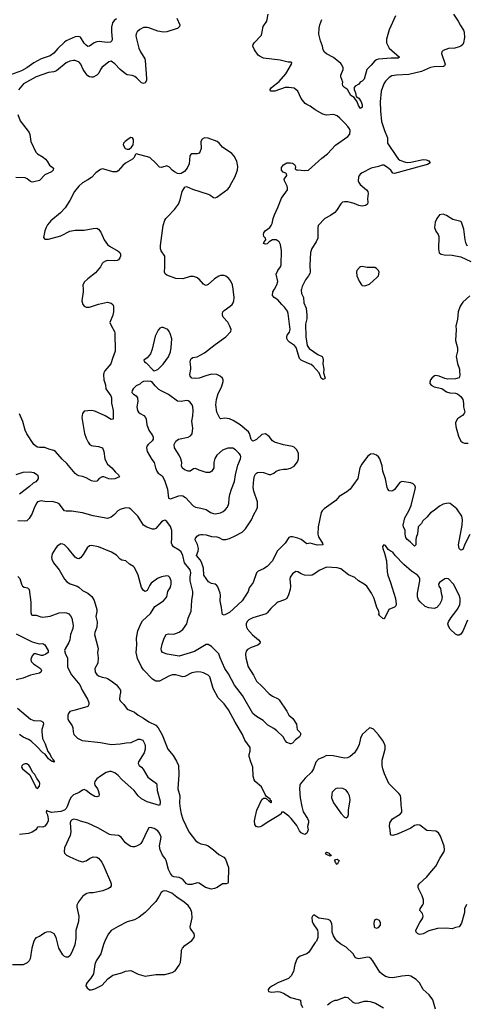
# Model space of a CAD drawing. Header units: inches. Extents: x 2134017 to 2292458, y 756222 to 916513.
# Tile 327 of 387: x 2241611 to 2246589, y 862026 to 873007. Entities that reach past the tile are written whole.
import ezdxf

# ---------------------------------------------------------------- set-up
doc = ezdxf.new("R2010")
doc.units = ezdxf.units.IN
doc.header["$MEASUREMENT"] = 0
doc.layers.add('C2846', color=7, linetype='Continuous')
doc.layers.add('C2847', color=7, linetype='Continuous')

msp = doc.modelspace()

# ---------------------------------------------------------------- linework, layer by layer
at = {"layer": 'C2846', "color": 5}
for points, elevation in [([(2242317, 870000), (2242318, 869970), (2242303, 869870), (2242313, 869830), (2242330, 869810), (2242350, 869801), (2242390, 869802), (2242490, 869834), (2242590, 869855), (2242630, 869846), (2242649, 869829), (2242655, 869810), (2242655, 869750), (2242648, 869712), (2242615, 869630), (2242633, 869590), (2242669, 869530), (2242673, 869513), (2242675, 869310), (2242644, 869230), (2242628, 869170), (2242558, 869090), (2242548, 869070), (2242545, 869050), (2242550, 868990), (2242567, 868933), (2242570, 868890), (2242628, 868810), (2242635, 868790), (2242633, 868730), (2242651, 868650), (2242651, 868550), (2242630, 868546), (2242564, 868590), (2242450, 868639), (2242410, 868650), (2242330, 868642), (2242310, 868615), (2242305, 868570), (2242332, 868390), (2242350, 868339), (2242375, 868295), (2242390, 868274), (2242410, 868259), (2242430, 868253), (2242490, 868248), (2242534, 868230), (2242550, 868192), (2242560, 868110), (2242575, 868075), (2242591, 868051), (2242638, 868010), (2242679, 867959), (2242711, 867930), (2242722, 867910), (2242673, 867887), (2242630, 867882), (2242605, 867885), (2242550, 867907), (2242530, 867910), (2242495, 867890), (2242470, 867861), (2242445, 867855), (2242410, 867863), (2242350, 867897), (2242310, 867912), (2242270, 867918), (2242249, 867930), (2242230, 867944), (2242138, 868058), (2242085, 868105), (2242010, 868190), (2241990, 868201), (2241936, 868216), (2241890, 868237), (2241830, 868235), (2241810, 868240), (2241790, 868250), (2241770, 868269), (2241689, 868389), (2241671, 868430), (2241646, 868526), (2241608, 868610)], 320), ([(2246630, 867265), (2246575, 867165), (2246550, 867097), (2246530, 867091), (2246509, 867110), (2246503, 867150), (2246544, 867370), (2246547, 867430), (2246540, 867470), (2246485, 867550), (2246410, 867611), (2246386, 867614), (2246330, 867602), (2246290, 867582), (2246230, 867532), (2246190, 867507), (2246150, 867457), (2246104, 867416), (2246090, 867389), (2246054, 867350), (2246046, 867274), (2246029, 867230), (2246025, 867205), (2246027, 867150), (2246010, 867136), (2245964, 867184), (2245931, 867211), (2245916, 867230), (2245906, 867270), (2245907, 867310), (2245890, 867350), (2245887, 867370), (2245904, 867450), (2245949, 867531), (2245976, 867590), (2246020, 867770), (2246022, 867790), (2246016, 867810), (2245998, 867830), (2245970, 867843), (2245870, 867858), (2245850, 867844), (2245790, 867767), (2245770, 867752), (2245750, 867748), (2245730, 867753), (2245715, 867770), (2245708, 867788), (2245687, 867887), (2245660, 867970), (2245651, 868031), (2245627, 868110), (2245612, 868132), (2245589, 868150), (2245550, 868165), (2245520, 868160), (2245486, 868134), (2245424, 868050), (2245404, 868010), (2245380, 867890), (2245330, 867824), (2245296, 867770), (2245259, 867741), (2245173, 867690), (2245136, 867644), (2245003, 867550), (2244982, 867530), (2244970, 867510), (2244938, 867350), (2244935, 867270), (2244941, 867241), (2244970, 867190), (2244988, 867170), (2244991, 867150), (2244926, 867146), (2244850, 867167), (2244810, 867161), (2244750, 867209), (2244710, 867226), (2244650, 867241), (2244630, 867238), (2244610, 867230), (2244570, 867169), (2244480, 867080), (2244429, 866971), (2244370, 866910), (2244330, 866881), (2244270, 866857), (2244250, 866836), (2244214, 866730), (2244170, 866670), (2244156, 866630), (2244090, 866525), (2243950, 866397), (2243890, 866364), (2243873, 866373), (2243867, 866390), (2243862, 866450), (2243844, 866524), (2243848, 866590), (2243845, 866610), (2243820, 866680), (2243810, 866697), (2243790, 866710), (2243750, 866718), (2243717, 866737), (2243663, 866810), (2243660, 866890), (2243638, 866958), (2243624, 866984), (2243583, 867030), (2243602, 867078), (2243605, 867110), (2243593, 867153), (2243565, 867205), (2243570, 867226), (2243591, 867249), (2243610, 867260), (2243630, 867266), (2243650, 867265), (2243690, 867260), (2243750, 867242), (2243810, 867238), (2243832, 867232), (2243870, 867211), (2243910, 867209), (2243950, 867221), (2244014, 867250), (2244090, 867292), (2244127, 867330), (2244196, 867430), (2244222, 867490), (2244253, 867547), (2244260, 867570), (2244260, 867630), (2244221, 867750), (2244215, 867790), (2244222, 867878), (2244230, 867917), (2244241, 867939), (2244250, 867950), (2244263, 867957), (2244290, 867961), (2244330, 867956), (2244390, 867934), (2244410, 867934), (2244443, 867950), (2244470, 867970), (2244510, 867986), (2244550, 867995), (2244590, 867994), (2244630, 868006), (2244670, 868029), (2244706, 868074), (2244719, 868110), (2244718, 868170), (2244699, 868210), (2244670, 868240), (2244650, 868248), (2244550, 868264), (2244450, 868295), (2244430, 868310), (2244390, 868359), (2244350, 868389), (2244310, 868381), (2244250, 868326), (2244230, 868312), (2244210, 868307), (2244190, 868323), (2244174, 868390), (2244160, 868410), (2244070, 868490), (2243990, 868538), (2243950, 868556), (2243899, 868561), (2243850, 868554), (2243841, 868561), (2243810, 868630), (2243797, 868710), (2243806, 868770), (2243824, 868836), (2243860, 868910), (2243879, 868970), (2243878, 868990), (2243870, 869010), (2243845, 869030), (2243809, 869050), (2243750, 869052), (2243684, 869036), (2243610, 869010), (2243570, 869006), (2243530, 869010), (2243510, 869030), (2243506, 869050), (2243520, 869110), (2243520, 869130), (2243510, 869190), (2243518, 869222), (2243525, 869230), (2243542, 869238), (2243590, 869247), (2243670, 869290), (2243790, 869386), (2243907, 869470), (2243965, 869530), (2243968, 869550), (2243954, 869590), (2243932, 869632), (2243879, 869690), (2243871, 869710), (2243871, 869730), (2243877, 869750), (2243890, 869764), (2243957, 869810), (2243978, 869830), (2243991, 869850), (2243998, 869870), (2244001, 869910), (2243989, 870000)], 320), ([(2244751, 870000), (2244749, 869990), (2244753, 869953), (2244774, 869910), (2244779, 869850), (2244803, 869790), (2244812, 869710), (2244813, 869670), (2244798, 869610), (2244801, 869470), (2244815, 869375), (2244838, 869338), (2244934, 869274), (2244981, 869250), (2244990, 869236), (2244994, 869210), (2244990, 869170), (2245002, 869110), (2244996, 869070), (2245016, 869010), (2245010, 869002), (2244990, 868994), (2244970, 869009), (2244948, 869070), (2244884, 869144), (2244861, 869161), (2244810, 869180), (2244750, 869210), (2244730, 869229), (2244692, 869352), (2244674, 869374), (2244620, 869410), (2244600, 869430), (2244590, 869450), (2244587, 869470), (2244591, 869489), (2244619, 869521), (2244626, 869550), (2244605, 869730), (2244595, 869755), (2244562, 869802), (2244532, 869830), (2244490, 869882), (2244446, 869910), (2244430, 869930), (2244434, 869970), (2244450, 870000)], 280), ([(2246630, 869927), (2246550, 869855), (2246520, 869810), (2246500, 869750), (2246490, 869668), (2246473, 869590), (2246478, 869550), (2246469, 869430), (2246492, 869348), (2246492, 869310), (2246478, 869250), (2246492, 869172), (2246513, 869110), (2246515, 869090), (2246516, 869044), (2246508, 869012), (2246470, 869000), (2246379, 868999), (2246350, 869004), (2246288, 869030), (2246250, 869037), (2246235, 869035), (2246204, 869010), (2246190, 868990), (2246183, 868963), (2246182, 868950), (2246197, 868930), (2246230, 868913), (2246315, 868895), (2246370, 868857), (2246406, 868846), (2246470, 868843), (2246490, 868835), (2246530, 868806), (2246550, 868771), (2246558, 868730), (2246557, 868690), (2246571, 868630), (2246566, 868614), (2246547, 868593), (2246490, 868556), (2246475, 868530), (2246470, 868510), (2246473, 868470), (2246482, 868430), (2246503, 868363), (2246528, 868308), (2246550, 868290), (2246570, 868285), (2246610, 868284)], 320), ([(2241570, 867936), (2241650, 867960), (2241723, 867963), (2241770, 867956), (2241810, 867931), (2241816, 867910), (2241815, 867890), (2241807, 867870), (2241790, 867853), (2241761, 867839), (2241720, 867800), (2241610, 867716)], 320), ([(2246602, 866310), (2246550, 866189), (2246530, 866154), (2246510, 866143), (2246490, 866143), (2246470, 866153), (2246410, 866209), (2246390, 866242), (2246385, 866270), (2246389, 866290), (2246419, 866341), (2246474, 866406), (2246498, 866442), (2246516, 866484), (2246522, 866510), (2246521, 866550), (2246511, 866590), (2246446, 866710), (2246390, 866770), (2246370, 866776), (2246350, 866772), (2246290, 866731), (2246281, 866710), (2246282, 866690), (2246303, 866663), (2246309, 866610), (2246320, 866570), (2246314, 866530), (2246290, 866483), (2246259, 866450), (2246230, 866441), (2246170, 866447), (2246130, 866461), (2246075, 866515), (2246058, 866538), (2246045, 866570), (2246045, 866610), (2246070, 866750), (2246071, 866770), (2246064, 866790), (2246046, 866810), (2245978, 866858), (2245891, 866931), (2245798, 867030), (2245770, 867069), (2245750, 867074), (2245719, 867099), (2245690, 867142), (2245670, 867149), (2245656, 867130), (2245657, 867110), (2245678, 867058), (2245701, 866970), (2245707, 866850), (2245715, 866810), (2245745, 866730), (2245800, 866550), (2245808, 866490), (2245802, 866470), (2245790, 866456), (2245725, 866430), (2245678, 866330), (2245670, 866324), (2245658, 866330), (2245623, 866363), (2245610, 866369), (2245618, 866382), (2245616, 866410), (2245591, 866451), (2245562, 866550), (2245532, 866612), (2245481, 866690), (2245452, 866712), (2245387, 866747), (2245345, 866785), (2245275, 866815), (2245190, 866881), (2245150, 866893), (2245030, 866900), (2244950, 866864), (2244910, 866833), (2244870, 866813), (2244850, 866809), (2244787, 866813), (2244750, 866827), (2244710, 866850), (2244690, 866854), (2244650, 866828), (2244624, 866790), (2244622, 866770), (2244630, 866690), (2244627, 866650), (2244608, 866592), (2244587, 866553), (2244563, 866537), (2244490, 866512), (2244477, 866503), (2244410, 866440), (2244370, 866390), (2244358, 866382), (2244210, 866336), (2244165, 866315), (2244145, 866295), (2244137, 866270), (2244137, 866250), (2244140, 866230), (2244150, 866210), (2244206, 866146), (2244274, 866090), (2244291, 866069), (2244287, 866050), (2244264, 866030), (2244190, 866004), (2244150, 865984), (2244135, 865965), (2244128, 865930), (2244133, 865890), (2244158, 865790), (2244217, 865697), (2244250, 865630), (2244314, 865570), (2244390, 865488), (2244430, 865461), (2244492, 865432), (2244502, 865422), (2244590, 865295), (2244610, 865250), (2244654, 865214), (2244696, 865150), (2244703, 865090), (2244737, 865057), (2244741, 865050), (2244741, 865030), (2244730, 865009), (2244685, 864975), (2244650, 864938), (2244634, 864930), (2244629, 864929), (2244590, 864946), (2244569, 864969), (2244549, 865010), (2244477, 865077), (2244442, 865102), (2244378, 865138), (2244326, 865190), (2244250, 865234), (2244209, 865269), (2244095, 865470), (2244004, 865584), (2243938, 865710), (2243896, 865770), (2243844, 865890), (2243830, 865934), (2243750, 866016), (2243710, 866038), (2243690, 866038), (2243558, 865962), (2243390, 865910), (2243255, 865930), (2243204, 865950), (2243190, 865969), (2243189, 865990), (2243199, 866041), (2243223, 866110), (2243244, 866150), (2243270, 866158), (2243330, 866155), (2243390, 866176), (2243430, 866205), (2243475, 866270), (2243487, 866333), (2243522, 866410), (2243529, 866530), (2243541, 866599), (2243539, 866630), (2243512, 866750), (2243511, 866790), (2243518, 866838), (2243511, 866870), (2243448, 866948), (2243430, 867031), (2243411, 867071), (2243390, 867092), (2243326, 867126), (2243310, 867150), (2243304, 867170), (2243308, 867230), (2243306, 867310), (2243290, 867354), (2243250, 867410), (2243230, 867424), (2243210, 867419), (2243190, 867407), (2243130, 867332), (2243110, 867323), (2243090, 867324), (2243028, 867348), (2242989, 867369), (2242955, 867430), (2242926, 867470), (2242870, 867530), (2242850, 867548), (2242830, 867559), (2242790, 867561), (2242730, 867545), (2242704, 867530), (2242667, 867490), (2242630, 867459), (2242590, 867445), (2242570, 867447), (2242430, 867474), (2242310, 867507), (2242190, 867527), (2242130, 867525), (2242110, 867530), (2242050, 867607), (2242030, 867620), (2241973, 867633), (2241910, 867631), (2241850, 867639), (2241811, 867630), (2241802, 867618), (2241775, 867570), (2241750, 867501), (2241717, 867443), (2241690, 867418), (2241667, 867413), (2241590, 867418)], 340), ([(2246590, 863139), (2246570, 863090), (2246568, 863050), (2246536, 862930), (2246510, 862889), (2246470, 862884), (2246430, 862869), (2246370, 862876), (2246270, 862872), (2246170, 862844), (2246110, 862813), (2246070, 862803), (2246050, 862812), (2246030, 862829), (2246027, 862850), (2246030, 862861), (2246070, 862939), (2246095, 862970), (2246104, 862990), (2246107, 863010), (2246100, 863040), (2246070, 863070), (2246075, 863090), (2246106, 863134), (2246111, 863150), (2246111, 863190), (2246096, 863236), (2246060, 863310), (2246052, 863330), (2246053, 863350), (2246065, 863370), (2246151, 863449), (2246182, 863490), (2246250, 863565), (2246293, 863650), (2246341, 863730), (2246347, 863750), (2246341, 863790), (2246301, 863901), (2246278, 863938), (2246250, 863955), (2246150, 863965), (2246070, 864024), (2246050, 864029), (2246010, 864019), (2245971, 863990), (2245830, 863927), (2245770, 863909), (2245753, 863913), (2245743, 863923), (2245742, 863970), (2245732, 864010), (2245737, 864050), (2245766, 864094), (2245853, 864147), (2245870, 864170), (2245872, 864190), (2245863, 864250), (2245861, 864330), (2245854, 864354), (2245837, 864377), (2245725, 864490), (2245677, 864597), (2245659, 864650), (2245653, 864690), (2245653, 864750), (2245686, 864870), (2245685, 864910), (2245679, 864930), (2245656, 864970), (2245609, 865030), (2245553, 865093), (2245530, 865106), (2245510, 865109), (2245430, 865035), (2245410, 864995), (2245395, 864925), (2245381, 864890), (2245343, 864830), (2245295, 864790), (2245266, 864774), (2245230, 864770), (2245105, 864795), (2245030, 864799), (2244990, 864778), (2244940, 864760), (2244913, 864727), (2244885, 864650), (2244865, 864615), (2244794, 864546), (2244738, 864482), (2244732, 864470), (2244729, 864430), (2244739, 864330), (2244757, 864230), (2244772, 864172), (2244818, 864098), (2244829, 864070), (2244829, 864050), (2244819, 864010), (2244826, 863970), (2244810, 863933), (2244790, 863921), (2244770, 863925), (2244750, 863938), (2244730, 863961), (2244700, 864020), (2244638, 864098), (2244610, 864125), (2244550, 864169), (2244530, 864169), (2244524, 864150), (2244500, 864130), (2244370, 864054), (2244310, 864014), (2244290, 864004), (2244270, 864003), (2244245, 864010), (2244231, 864031), (2244230, 864070), (2244234, 864110), (2244256, 864190), (2244310, 864308), (2244330, 864323), (2244350, 864323), (2244360, 864320), (2244390, 864291), (2244404, 864284), (2244410, 864271), (2244419, 864281), (2244417, 864290), (2244404, 864304), (2244405, 864310), (2244363, 864343), (2244346, 864366), (2244306, 864450), (2244237, 864510), (2244224, 864530), (2244213, 864570), (2244210, 864670), (2244186, 864730), (2244170, 864790), (2244170, 864810), (2244181, 864850), (2244179, 864890), (2244120, 864970), (2244096, 865036), (2244011, 865171), (2243940, 865310), (2243890, 865376), (2243823, 865443), (2243769, 865549), (2243730, 865678), (2243710, 865698), (2243661, 865721), (2243630, 865731), (2243590, 865735), (2243530, 865721), (2243450, 865680), (2243430, 865679), (2243350, 865701), (2243310, 865699), (2243273, 865687), (2243170, 865630), (2243130, 865628), (2243091, 865651), (2242990, 865755), (2242969, 865789), (2242923, 865883), (2242908, 865950), (2242915, 866035), (2242912, 866110), (2242928, 866190), (2242960, 866270), (2242979, 866301), (2243070, 866385), (2243117, 866463), (2243214, 866526), (2243250, 866570), (2243262, 866630), (2243290, 866677), (2243300, 866710), (2243298, 866750), (2243285, 866785), (2243270, 866801), (2243250, 866803), (2243190, 866792), (2243146, 866774), (2243078, 866722), (2243060, 866700), (2243030, 866639), (2243010, 866629), (2242990, 866641), (2242970, 866674), (2242932, 866812), (2242890, 866899), (2242879, 866910), (2242835, 866935), (2242795, 866970), (2242750, 866978), (2242730, 866989), (2242690, 867033), (2242635, 867070), (2242491, 867129), (2242410, 867144), (2242390, 867140), (2242362, 867118), (2242319, 867041), (2242290, 867005), (2242270, 866993), (2242250, 866997), (2242230, 867013), (2242152, 867110), (2242110, 867149), (2242090, 867159), (2242070, 867161), (2242030, 867135), (2242008, 867110), (2241973, 867050), (2241965, 867010), (2241968, 866990), (2241988, 866948), (2242051, 866870), (2242110, 866766), (2242136, 866736), (2242174, 866714), (2242250, 866690), (2242270, 866678), (2242310, 866642), (2242370, 866610), (2242413, 866573), (2242439, 866530), (2242470, 866430), (2242472, 866408), (2242459, 866350), (2242476, 866290), (2242470, 866230), (2242447, 866173), (2242444, 866150), (2242482, 866010), (2242484, 865990), (2242478, 865950), (2242485, 865890), (2242482, 865830), (2242450, 865770), (2242451, 865730), (2242470, 865705), (2242491, 865690), (2242530, 865673), (2242570, 865668), (2242590, 865659), (2242630, 865635), (2242691, 865590), (2242734, 865530), (2242736, 865504), (2242727, 865470), (2242725, 865430), (2242731, 865411), (2242770, 865371), (2242810, 865319), (2242890, 865285), (2242931, 865250), (2242990, 865218), (2243050, 865177), (2243130, 865139), (2243156, 865110), (2243199, 865030), (2243261, 864870), (2243322, 864801), (2243359, 864739), (2243382, 864690), (2243386, 864590), (2243373, 864430), (2243394, 864350), (2243392, 864270), (2243398, 864210), (2243410, 864150), (2243430, 864090), (2243497, 863950), (2243570, 863853), (2243600, 863830), (2243630, 863815), (2243685, 863805), (2243713, 863793), (2243771, 863750), (2243830, 863696), (2243886, 863666), (2243906, 863646), (2243938, 863550), (2243936, 863384), (2243930, 863375), (2243914, 863370), (2243870, 863369), (2243812, 863328), (2243783, 863317), (2243750, 863311), (2243683, 863330), (2243610, 863378), (2243590, 863382), (2243530, 863360), (2243490, 863363), (2243470, 863371), (2243433, 863413), (2243410, 863430), (2243390, 863438), (2243330, 863446), (2243315, 863455), (2243290, 863484), (2243268, 863528), (2243245, 863630), (2243233, 863653), (2243201, 863690), (2243175, 863750), (2243170, 863790), (2243188, 863888), (2243182, 863910), (2243170, 863935), (2243150, 863960), (2243110, 863985), (2243070, 863998), (2243050, 863994), (2243030, 863962), (2242979, 863850), (2242960, 863820), (2242950, 863809), (2242912, 863788), (2242890, 863782), (2242870, 863782), (2242850, 863787), (2242807, 863810), (2242786, 863830), (2242742, 863890), (2242713, 863910), (2242630, 863915), (2242610, 863921), (2242491, 863991), (2242370, 864044), (2242288, 864068), (2242250, 864084), (2242210, 864089), (2242190, 864080), (2242182, 864070), (2242175, 864050), (2242182, 863950), (2242174, 863910), (2242110, 863770), (2242105, 863730), (2242111, 863710), (2242131, 863690), (2242171, 863670), (2242270, 863625), (2242310, 863615), (2242350, 863625), (2242390, 863653), (2242430, 863671), (2242470, 863667), (2242490, 863656), (2242525, 863610), (2242554, 863554), (2242624, 863390), (2242631, 863370), (2242630, 863348), (2242618, 863330), (2242602, 863318), (2242538, 863290), (2242430, 863270), (2242390, 863270), (2242360, 863260), (2242330, 863244), (2242310, 863227), (2242265, 863170), (2242249, 863130), (2242249, 863110), (2242269, 863010), (2242268, 862950), (2242238, 862850), (2242236, 862764), (2242225, 862690), (2242193, 862607), (2242170, 862566), (2242150, 862552), (2242130, 862550), (2242110, 862560), (2242090, 862577), (2242046, 862650), (2242017, 862770), (2241996, 862810), (2241970, 862828), (2241950, 862834), (2241910, 862830), (2241890, 862822), (2241830, 862781), (2241792, 862768), (2241783, 862757), (2241770, 862730), (2241747, 862650), (2241729, 862531), (2241717, 862510), (2241693, 862487), (2241650, 862465), (2241530, 862464)], 360), ([(2241590, 866796), (2241614, 866774), (2241632, 866712), (2241643, 866690), (2241659, 866679), (2241698, 866670), (2241717, 866650), (2241733, 866510), (2241734, 866394), (2241742, 866370), (2241750, 866366), (2241793, 866367), (2241848, 866348), (2241870, 866345), (2241950, 866355), (2242050, 866390), (2242110, 866395), (2242132, 866392), (2242159, 866379), (2242178, 866358), (2242191, 866331), (2242207, 866250), (2242204, 866216), (2242177, 866150), (2242168, 866092), (2242158, 866062), (2242116, 865990), (2242110, 865970), (2242121, 865930), (2242143, 865890), (2242144, 865790), (2242150, 865769), (2242190, 865699), (2242280, 865590), (2242308, 865528), (2242366, 865430), (2242381, 865390), (2242382, 865370), (2242370, 865347), (2242230, 865305), (2242170, 865293), (2242156, 865270), (2242149, 865250), (2242147, 865210), (2242153, 865190), (2242196, 865130), (2242202, 865110), (2242205, 865065), (2242216, 865036), (2242254, 864994), (2242308, 864968), (2242510, 864947), (2242630, 864922), (2242731, 864929), (2242797, 864943), (2242854, 864946), (2242930, 864984), (2242950, 864984), (2242982, 864970), (2243007, 864927), (2243011, 864910), (2243011, 864870), (2242997, 864830), (2242936, 864730), (2242930, 864710), (2242941, 864690), (2242969, 864669), (2242987, 864647), (2243040, 864560), (2243135, 864490), (2243141, 864470), (2243144, 864410), (2243176, 864290), (2243178, 864270), (2243170, 864241), (2243030, 864285), (2242970, 864316), (2242931, 864350), (2242888, 864410), (2242750, 864532), (2242710, 864578), (2242670, 864606), (2242630, 864621), (2242610, 864622), (2242574, 864610), (2242510, 864570), (2242470, 864539), (2242447, 864510), (2242443, 864490), (2242449, 864470), (2242479, 864430), (2242486, 864410), (2242497, 864370), (2242494, 864346), (2242470, 864338), (2242450, 864345), (2242405, 864370), (2242351, 864411), (2242330, 864420), (2242310, 864413), (2242272, 864388), (2242228, 864370), (2242210, 864360), (2242185, 864335), (2242170, 864308), (2242141, 864230), (2242129, 864210), (2242110, 864190), (2242070, 864176), (2241966, 864166), (2241919, 864179), (2241910, 864188), (2241904, 864170), (2241919, 864139), (2241929, 864090), (2241927, 864070), (2241916, 864044), (2241890, 864012), (2241870, 864001), (2241830, 864005), (2241810, 864001), (2241789, 863971), (2241750, 863944), (2241710, 863932), (2241610, 863919)], 340), ([(2241570, 866159), (2241750, 866069), (2241827, 866047), (2241870, 866049), (2241890, 866033), (2241928, 865970), (2241928, 865950), (2241902, 865930), (2241870, 865917), (2241850, 865917), (2241790, 865934), (2241770, 865933), (2241750, 865911), (2241734, 865874), (2241738, 865850), (2241763, 865823), (2241841, 865770), (2241853, 865750), (2241847, 865730), (2241830, 865718), (2241730, 865698), (2241650, 865664), (2241570, 865643)], 320), ([(2241585, 865330), (2241730, 865204), (2241769, 865189), (2241848, 865188), (2241873, 865173), (2241876, 865150), (2241858, 865090), (2241857, 865070), (2241866, 864990), (2241894, 864930), (2241925, 864845), (2241950, 864810), (2241963, 864783), (2241991, 864750), (2241994, 864730), (2241990, 864726), (2241976, 864736), (2241970, 864735), (2241950, 864747), (2241930, 864765), (2241894, 864814), (2241870, 864831), (2241802, 864902), (2241739, 864959), (2241710, 864979), (2241650, 865005), (2241610, 865034)], 320), ([(2246244, 861970), (2246215, 862075), (2246174, 862130), (2246110, 862190), (2246066, 862266), (2246030, 862303), (2245970, 862338), (2245945, 862345), (2245870, 862339), (2245770, 862321), (2245730, 862326), (2245690, 862337), (2245650, 862360), (2245624, 862384), (2245549, 862509), (2245530, 862534), (2245510, 862549), (2245488, 862552), (2245390, 862533), (2245361, 862541), (2245350, 862549), (2245327, 862587), (2245250, 862664), (2245190, 862697), (2245149, 862730), (2245132, 862752), (2245109, 862790), (2245093, 862830), (2245095, 862890), (2245090, 862926), (2245070, 862959), (2245050, 862972), (2244945, 862985), (2244890, 863024), (2244876, 863010), (2244868, 862992), (2244871, 862950), (2244883, 862923), (2244931, 862851), (2244936, 862830), (2244936, 862770), (2244918, 862730), (2244904, 862716), (2244834, 862606), (2244810, 862589), (2244737, 862563), (2244704, 862536), (2244691, 862510), (2244679, 862470), (2244664, 862390), (2244638, 862342), (2244606, 862314), (2244490, 862265), (2244430, 862232), (2244396, 862210), (2244381, 862190), (2244382, 862182), (2244385, 862170), (2244420, 862160), (2244490, 862167), (2244510, 862164), (2244550, 862149), (2244630, 862102), (2244730, 862077), (2244741, 862070), (2244744, 862030), (2244764, 861990)], 380), ([(2245042, 862018), (2245075, 862045), (2245100, 862060), (2245129, 862071), (2245150, 862071), (2245230, 862104), (2245250, 862107), (2245270, 862101), (2245326, 862050), (2245350, 862040), (2245390, 862042), (2245450, 862060), (2245490, 862062), (2245518, 862058), (2245578, 862038), (2245666, 861986)], 380)]:
    msp.add_lwpolyline(points, dxfattribs=dict(at, elevation=elevation))
for points, elevation in [([(2243190, 869573), (2243174, 869566), (2243155, 869545), (2243121, 869479), (2243088, 869332), (2243070, 869282), (2243030, 869234), (2242994, 869210), (2243002, 869190), (2243019, 869179), (2243098, 869098), (2243110, 869091), (2243150, 869107), (2243210, 869165), (2243270, 869247), (2243290, 869302), (2243299, 869350), (2243307, 869447), (2243288, 869508), (2243278, 869530), (2243261, 869550), (2243210, 869573)], 340), ([(2243030, 868977), (2242990, 868970), (2242970, 868959), (2242950, 868941), (2242910, 868922), (2242874, 868890), (2242863, 868870), (2242861, 868850), (2242881, 868830), (2242910, 868810), (2242924, 868790), (2242929, 868750), (2242918, 868690), (2242924, 868650), (2242934, 868630), (2242954, 868614), (2242994, 868594), (2243012, 868572), (2243022, 868550), (2243029, 868490), (2243041, 868450), (2243049, 868429), (2243090, 868370), (2243098, 868350), (2243098, 868330), (2243088, 868310), (2243042, 868270), (2243028, 868250), (2243023, 868230), (2243032, 868192), (2243082, 868102), (2243111, 868070), (2243123, 868010), (2243141, 867970), (2243156, 867950), (2243198, 867918), (2243226, 867870), (2243258, 867770), (2243270, 867672), (2243290, 867664), (2243383, 867697), (2243410, 867700), (2243430, 867697), (2243458, 867678), (2243544, 867584), (2243570, 867570), (2243630, 867560), (2243690, 867544), (2243737, 867510), (2243770, 867498), (2243790, 867496), (2243850, 867508), (2243878, 867522), (2243900, 867540), (2243926, 867570), (2243943, 867610), (2243946, 867670), (2243955, 867710), (2243971, 867770), (2244005, 867855), (2244015, 867930), (2244041, 868039), (2244071, 868110), (2244075, 868130), (2244071, 868150), (2244059, 868170), (2244018, 868210), (2243987, 868227), (2243930, 868228), (2243870, 868207), (2243810, 868150), (2243787, 868113), (2243776, 868070), (2243775, 868010), (2243754, 867970), (2243730, 867956), (2243690, 867958), (2243610, 867981), (2243570, 868001), (2243550, 867999), (2243510, 867970), (2243490, 867970), (2243448, 867988), (2243421, 868010), (2243416, 868030), (2243417, 868070), (2243407, 868110), (2243390, 868150), (2243338, 868230), (2243333, 868270), (2243350, 868306), (2243382, 868330), (2243490, 868350), (2243515, 868365), (2243533, 868387), (2243540, 868450), (2243528, 868530), (2243541, 868590), (2243545, 868650), (2243542, 868690), (2243532, 868712), (2243506, 868746), (2243490, 868756), (2243470, 868760), (2243410, 868747), (2243370, 868753), (2243270, 868827), (2243187, 868867), (2243163, 868883), (2243122, 868922), (2243090, 868962), (2243072, 868972)], 340), ([(2241670, 864708), (2241650, 864701), (2241634, 864686), (2241632, 864670), (2241641, 864650), (2241723, 864583), (2241790, 864447), (2241810, 864431), (2241830, 864458), (2241834, 864490), (2241829, 864510), (2241803, 864543), (2241778, 864590), (2241754, 864614), (2241728, 864670), (2241712, 864692), (2241690, 864707)], 340), ([(2245150, 864435), (2245130, 864427), (2245095, 864390), (2245089, 864370), (2245087, 864327), (2245110, 864271), (2245190, 864158), (2245230, 864111), (2245250, 864107), (2245270, 864122), (2245276, 864144), (2245277, 864190), (2245293, 864307), (2245287, 864350), (2245270, 864389), (2245250, 864413), (2245212, 864432)], 380), ([(2245070, 863678), (2245030, 863695), (2245021, 863710), (2245024, 863716), (2245030, 863721), (2245061, 863710), (2245063, 863703), (2245082, 863690), (2245080, 863680)], 360), ([(2245150, 863586), (2245130, 863608), (2245122, 863630), (2245130, 863642), (2245150, 863645), (2245171, 863630)], 360), ([(2243230, 863290), (2243210, 863287), (2243188, 863272), (2243167, 863230), (2243130, 863173), (2243009, 863051), (2242944, 862996), (2242890, 862966), (2242810, 862945), (2242710, 862895), (2242632, 862848), (2242600, 862810), (2242568, 862750), (2242546, 862694), (2242514, 862590), (2242465, 862510), (2242450, 862470), (2242433, 862367), (2242402, 862318), (2242361, 862270), (2242351, 862250), (2242347, 862230), (2242361, 862210), (2242390, 862187), (2242410, 862186), (2242450, 862198), (2242530, 862238), (2242595, 862310), (2242650, 862351), (2242750, 862376), (2242790, 862394), (2242850, 862401), (2242930, 862361), (2243010, 862339), (2243130, 862357), (2243230, 862357), (2243310, 862382), (2243342, 862398), (2243390, 862461), (2243402, 862490), (2243412, 862570), (2243413, 862610), (2243416, 862630), (2243427, 862653), (2243450, 862681), (2243530, 862736), (2243554, 862770), (2243561, 862790), (2243556, 862816), (2243528, 862848), (2243515, 862870), (2243512, 862890), (2243534, 862990), (2243530, 863050), (2243516, 863090), (2243489, 863129), (2243445, 863165), (2243361, 863221), (2243306, 863266), (2243250, 863286)], 380), ([(2245590, 862975), (2245571, 862969), (2245563, 862950), (2245557, 862930), (2245564, 862890), (2245570, 862883), (2245590, 862875), (2245610, 862881), (2245632, 862908), (2245634, 862934), (2245621, 862961)], 380)]:
    msp.add_lwpolyline(points, close=True, dxfattribs=dict(at, elevation=elevation))
at = {"layer": 'C2847', "color": 5}
for points, elevation in [([(2242690, 873018), (2242662, 872998), (2242645, 872970), (2242635, 872925), (2242633, 872870), (2242643, 872790), (2242638, 872770), (2242622, 872758), (2242587, 872753), (2242497, 872763), (2242470, 872761), (2242439, 872750), (2242390, 872710), (2242370, 872707), (2242350, 872721), (2242330, 872744), (2242290, 872811), (2242270, 872821), (2242230, 872815), (2242130, 872770), (2242110, 872757), (2242034, 872686), (2241990, 872634), (2241950, 872603), (2241850, 872571), (2241770, 872524), (2241691, 872470), (2241630, 872438), (2241510, 872391)], 260), ([(2243364, 873024), (2243395, 872950), (2243393, 872930), (2243371, 872910), (2243356, 872904), (2243250, 872873), (2243212, 872868), (2243150, 872880), (2243050, 872916), (2243030, 872919), (2242990, 872918), (2242950, 872899), (2242920, 872870), (2242909, 872850), (2242905, 872830), (2242909, 872809), (2242940, 872690), (2242956, 872650), (2243004, 872570), (2243009, 872550), (2243025, 872350), (2243025, 872330), (2243010, 872303), (2242990, 872296), (2242970, 872303), (2242916, 872356), (2242893, 872373), (2242863, 872383), (2242810, 872393), (2242790, 872402), (2242730, 872450), (2242670, 872516), (2242630, 872543), (2242603, 872537), (2242528, 872472), (2242512, 872450), (2242494, 872410), (2242471, 872389), (2242430, 872367), (2242410, 872365), (2242390, 872370), (2242370, 872380), (2242350, 872402), (2242319, 872450), (2242291, 872511), (2242272, 872532), (2242230, 872553), (2242210, 872553), (2242170, 872545), (2242130, 872527), (2242022, 872438), (2241990, 872426), (2241930, 872418), (2241793, 872370), (2241652, 872290), (2241596, 872224)], 280), ([(2244450, 870000), (2244477, 870050), (2244488, 870088), (2244471, 870170), (2244490, 870210), (2244519, 870250), (2244527, 870273), (2244529, 870429), (2244518, 870498), (2244502, 870530), (2244470, 870550), (2244450, 870553), (2244427, 870550), (2244392, 870528), (2244370, 870508), (2244350, 870505), (2244329, 870510), (2244335, 870530), (2244353, 870550), (2244352, 870570), (2244333, 870590), (2244327, 870610), (2244332, 870630), (2244347, 870653), (2244398, 870690), (2244415, 870710), (2244426, 870734), (2244436, 870790), (2244450, 870830), (2244490, 870914), (2244530, 871018), (2244595, 871110), (2244596, 871130), (2244592, 871150), (2244561, 871210), (2244560, 871230), (2244587, 871270), (2244586, 871286), (2244576, 871296), (2244547, 871307), (2244528, 871330), (2244530, 871359), (2244550, 871388), (2244590, 871409), (2244630, 871410), (2244650, 871405), (2244674, 871390), (2244685, 871370), (2244683, 871343), (2244691, 871331), (2244707, 871333), (2244790, 871324), (2244830, 871330), (2244978, 871462), (2245042, 871510), (2245130, 871606), (2245270, 871704), (2245290, 871730), (2245293, 871770), (2245286, 871790), (2245270, 871815), (2245240, 871850), (2245180, 871910), (2245150, 871933), (2245110, 871950), (2245030, 871942), (2244990, 871952), (2244903, 872003), (2244850, 872044), (2244810, 872060), (2244792, 872072), (2244748, 872128), (2244711, 872211), (2244670, 872242), (2244610, 872252), (2244570, 872250), (2244454, 872210), (2244406, 872210), (2244404, 872230), (2244417, 872250), (2244502, 872318), (2244578, 872402), (2244642, 872510), (2244646, 872530), (2244635, 872535), (2244605, 872535), (2244514, 872554), (2244330, 872578), (2244290, 872596), (2244270, 872611), (2244229, 872670), (2244211, 872710), (2244214, 872730), (2244226, 872750), (2244305, 872835), (2244315, 872870), (2244323, 872930), (2244366, 872990), (2244382, 873070)], 280), ([(2246445, 873070), (2246500, 872990), (2246523, 872943), (2246557, 872890), (2246567, 872867), (2246570, 872810), (2246559, 872750), (2246550, 872730), (2246530, 872712), (2246510, 872704), (2246462, 872690), (2246390, 872684), (2246330, 872663), (2246317, 872650), (2246313, 872630), (2246352, 872510), (2246346, 872494), (2246335, 872485), (2246230, 872481), (2246190, 872475), (2246090, 872430), (2245950, 872394), (2245810, 872389), (2245760, 872380), (2245730, 872363), (2245690, 872321), (2245670, 872290), (2245639, 872210), (2245628, 872090), (2245631, 871990), (2245644, 871870), (2245677, 871770), (2245710, 871690), (2245711, 871630), (2245810, 871480), (2245830, 871455), (2245850, 871440), (2245910, 871419), (2245930, 871415), (2245970, 871419), (2246110, 871446), (2246143, 871443), (2246170, 871433), (2246186, 871410), (2246155, 871390), (2246085, 871375), (2245790, 871291), (2245770, 871297), (2245748, 871330), (2245710, 871360), (2245670, 871383), (2245650, 871386), (2245610, 871371), (2245530, 871351), (2245430, 871300), (2245410, 871287), (2245396, 871270), (2245387, 871250), (2245385, 871210), (2245390, 871190), (2245407, 871167), (2245477, 871110), (2245492, 871090), (2245495, 871070), (2245486, 871010), (2245490, 870970), (2245488, 870950), (2245466, 870934), (2245430, 870928), (2245390, 870935), (2245338, 870958), (2245270, 870974), (2245230, 870976), (2245210, 870970), (2245190, 870955), (2245142, 870878), (2245123, 870857), (2245076, 870824), (2245011, 870789), (2244938, 870710), (2244934, 870686), (2244933, 870570), (2244914, 870530), (2244866, 870454), (2244854, 870410), (2244845, 870270), (2244848, 870192), (2244844, 870176), (2244831, 870149), (2244796, 870104), (2244758, 870030), (2244751, 870000)], 280), ([(2245800, 873050), (2245730, 872894), (2245698, 872790), (2245701, 872750), (2245730, 872690), (2245846, 872590), (2245830, 872577), (2245750, 872577), (2245610, 872565), (2245590, 872559), (2245570, 872547), (2245530, 872500), (2245494, 872466), (2245482, 872450), (2245450, 872345), (2245430, 872323), (2245405, 872310), (2245390, 872289), (2245350, 872264), (2245340, 872250), (2245338, 872230), (2245355, 872190), (2245361, 872150), (2245392, 872132), (2245418, 872090), (2245430, 872058), (2245428, 872032), (2245410, 872017), (2245387, 872050), (2245372, 872092), (2245339, 872139), (2245302, 872162), (2245264, 872230), (2245230, 872249), (2245213, 872270), (2245210, 872290), (2245212, 872310), (2245192, 872370), (2245190, 872390), (2245215, 872450), (2245215, 872470), (2245202, 872502), (2245190, 872519), (2245110, 872586), (2245030, 872626), (2245010, 872645), (2244995, 872670), (2244988, 872710), (2244964, 872770), (2244947, 872847), (2244948, 872912), (2244957, 872950), (2244980, 873010)], 260), ([(2241590, 871950), (2241617, 871877), (2241717, 871750), (2241725, 871725), (2241735, 871650), (2241789, 871529), (2241809, 871509), (2241872, 871472), (2241899, 871450), (2241918, 871430), (2241944, 871384), (2241987, 871350), (2241983, 871330), (2241964, 871310), (2241890, 871276), (2241830, 871215), (2241770, 871197), (2241750, 871196), (2241730, 871202), (2241693, 871233), (2241670, 871242), (2241566, 871246)], 280), ([(2243989, 870000), (2243982, 870050), (2243965, 870090), (2243942, 870122), (2243910, 870146), (2243890, 870153), (2243850, 870154), (2243830, 870148), (2243783, 870117), (2243710, 870054), (2243690, 870042), (2243670, 870049), (2243659, 870059), (2243610, 870112), (2243583, 870130), (2243550, 870143), (2243510, 870142), (2243430, 870118), (2243350, 870119), (2243250, 870159), (2243232, 870172), (2243224, 870190), (2243228, 870250), (2243227, 870370), (2243188, 870430), (2243180, 870450), (2243179, 870490), (2243210, 870710), (2243230, 870771), (2243240, 870790), (2243257, 870810), (2243338, 870890), (2243381, 870950), (2243401, 870999), (2243423, 871090), (2243450, 871138), (2243470, 871146), (2243537, 871117), (2243710, 871061), (2243730, 871052), (2243770, 871022), (2243790, 871020), (2243810, 871027), (2243930, 871118), (2243945, 871135), (2243977, 871190), (2244010, 871250), (2244039, 871330), (2244042, 871370), (2244032, 871430), (2244003, 871483), (2243974, 871514), (2243870, 871587), (2243834, 871630), (2243811, 871650), (2243710, 871687), (2243670, 871690), (2243644, 871676), (2243630, 871650), (2243632, 871570), (2243620, 871530), (2243610, 871520), (2243590, 871512), (2243530, 871512), (2243518, 871502), (2243507, 871490), (2243499, 871401), (2243479, 871350), (2243448, 871312), (2243410, 871293), (2243390, 871289), (2243370, 871293), (2243335, 871310), (2243310, 871330), (2243282, 871362), (2243250, 871376), (2243190, 871358), (2243170, 871361), (2243130, 871407), (2243063, 871470), (2242910, 871509), (2242899, 871501), (2242886, 871470), (2242868, 871452), (2242790, 871407), (2242760, 871380), (2242710, 871323), (2242690, 871310), (2242648, 871310), (2242550, 871340), (2242530, 871342), (2242510, 871337), (2242460, 871300), (2242410, 871246), (2242370, 871219), (2242311, 871189), (2242270, 871151), (2242222, 871090), (2242170, 870992), (2242119, 870910), (2242067, 870853), (2241957, 870763), (2241921, 870719), (2241904, 870690), (2241892, 870652), (2241876, 870576), (2241890, 870559), (2241930, 870558), (2242070, 870596), (2242170, 870650), (2242230, 870658), (2242330, 870659), (2242430, 870679), (2242470, 870681), (2242491, 870670), (2242517, 870637), (2242553, 870553), (2242590, 870498), (2242610, 870481), (2242710, 870427), (2242727, 870410), (2242736, 870390), (2242735, 870370), (2242726, 870350), (2242711, 870330), (2242698, 870322), (2242670, 870316), (2242590, 870320), (2242567, 870313), (2242542, 870298), (2242530, 870286), (2242510, 870249), (2242456, 870184), (2242370, 870118), (2242330, 870078), (2242314, 870046), (2242317, 870000)], 320), ([(2246602, 870482), (2246587, 870507), (2246575, 870550), (2246563, 870670), (2246537, 870750), (2246530, 870757), (2246440, 870780), (2246370, 870823), (2246330, 870837), (2246290, 870829), (2246260, 870790), (2246243, 870750), (2246235, 870690), (2246248, 870650), (2246275, 870610), (2246282, 870590), (2246278, 870450), (2246288, 870408), (2246310, 870391), (2246343, 870383), (2246430, 870382), (2246530, 870363), (2246638, 870310)], 320)]:
    msp.add_lwpolyline(points, dxfattribs=dict(at, elevation=elevation))
at = {"layer": 'C2847', "color": 5, "elevation": 320}
for points in [[(2242850, 871692), (2242830, 871681), (2242787, 871650), (2242768, 871630), (2242765, 871610), (2242787, 871570), (2242810, 871561), (2242830, 871564), (2242856, 871584), (2242874, 871610), (2242881, 871650), (2242879, 871670), (2242869, 871689)], [(2245430, 870253), (2245410, 870250), (2245398, 870242), (2245370, 870210), (2245364, 870190), (2245370, 870150), (2245394, 870090), (2245421, 870050), (2245430, 870044), (2245450, 870039), (2245470, 870041), (2245510, 870058), (2245593, 870130), (2245609, 870150), (2245617, 870190), (2245610, 870210), (2245590, 870233), (2245570, 870242), (2245484, 870244)]]:
    msp.add_lwpolyline(points, close=True, dxfattribs=at)

doc.saveas('drawing.dxf')
